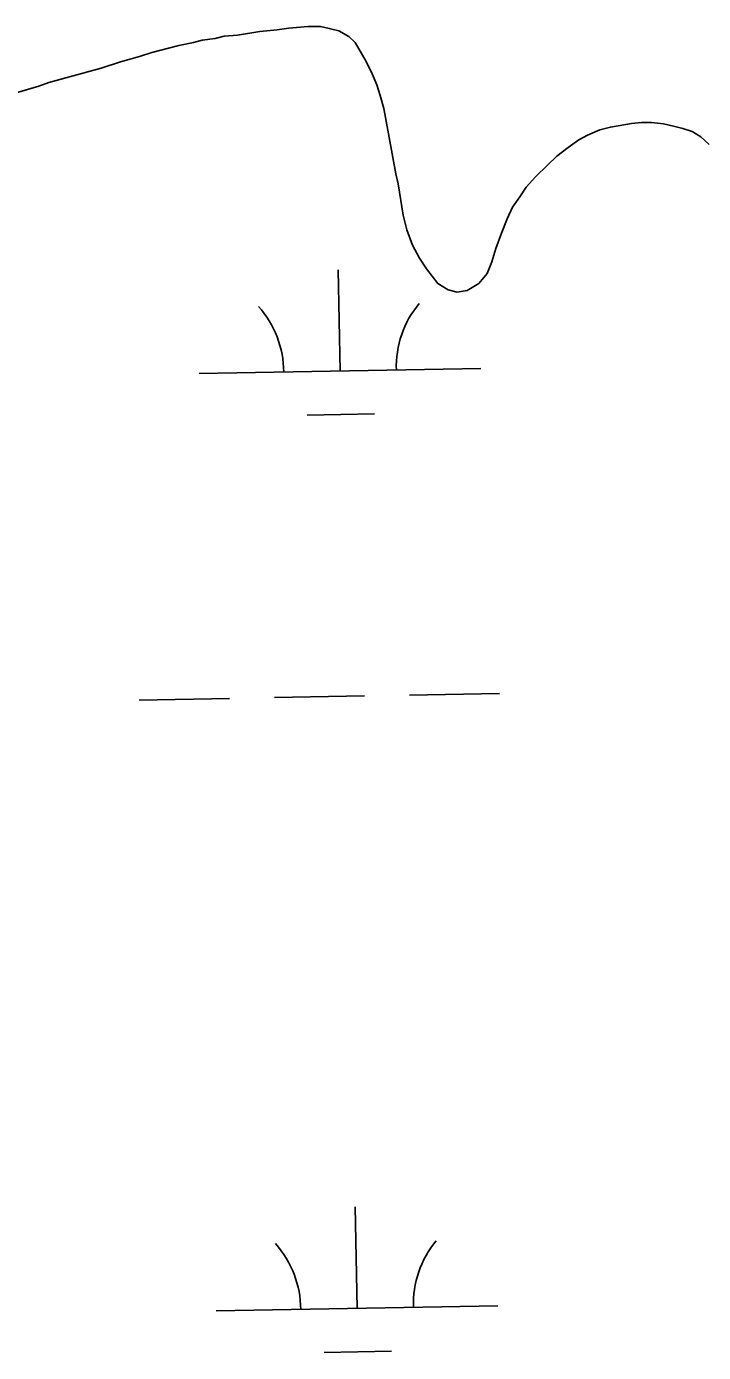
# Model space of a CAD drawing. Extents: x 3957609 to 3995875, y 234277 to 260273.
# Drawn here: x 3983763.3 to 3984003.7, y 256906.5 to 257377.1 of the extents above; entities that cross this region are included whole.
import ezdxf

# ---------------------------------------------------------------- set-up
doc = ezdxf.new("R2010")
doc.units = 0
doc.layers.add('V-TOPO-SHOR', color=7, linetype='Continuous')
doc.layers.add('V-WETL-SWMP', color=7, linetype='Continuous')

msp = doc.modelspace()

# ---------------------------------------------------------------- linework, layer by layer
at = {"layer": 'V-TOPO-SHOR'}
for points in [[(3984005.742, 257335.235), (3984002.83, 257337.959), (3983999.707, 257339.849), (3983996.373, 257340.906), (3983993.036, 257341.752), (3983989.491, 257342.602), (3983985.318, 257343.034), (3983981.77, 257343.046), (3983978.221, 257342.643), (3983970.703, 257341.418), (3983966.943, 257340.388), (3983962.552, 257338.526), (3983959.416, 257336.868), (3983955.65, 257334.168), (3983951.673, 257331.051), (3983948.322, 257327.934), (3983944.132, 257323.777), (3983940.78, 257320.031), (3983938.472, 257316.701), (3983935.953, 257312.953), (3983934.058, 257308.785), (3983931.955, 257303.784), (3983930.056, 257298.365), (3983928.578, 257293.571), (3983926.892, 257289.403), (3983923.957, 257285.864), (3983919.773, 257283.376), (3983916.224, 257282.763), (3983913.097, 257283.609), (3983909.347, 257285.919), (3983905.403, 257291.15), (3983902.91, 257294.916), (3983900.424, 257299.518), (3983898.357, 257304.952), (3983897.125, 257310.174), (3983895.285, 257321.241), (3983894.464, 257324.793), (3983890.782, 257344.842), (3983890.167, 257347.976), (3983888.933, 257352.572), (3983887.693, 257356.334), (3983886.039, 257360.305), (3983883.966, 257364.696), (3983880.026, 257371.389), (3983877.738, 257373.484), (3983874.197, 257375.583), (3983870.861, 257376.431), (3983867.734, 257377.068), (3983863.351, 257377.084), (3983856.461, 257376.482), (3983852.286, 257375.872), (3983846.23, 257375.27), (3983838.296, 257374.047), (3983833.493, 257373.646), (3983830.36, 257372.822)], [(3983830.36, 257372.822), (3983825.766, 257372.214), (3983822.633, 257371.391), (3983817.41, 257370.367), (3983807.801, 257367.897), (3983803.412, 257366.453), (3983796.727, 257364.597), (3983789.832, 257362.328), (3983771.238, 257357.18), (3983767.687, 257355.939), (3983738.853, 257347.488)]]:
    msp.add_lwpolyline(points, dxfattribs=at)
at = {"layer": 'V-WETL-SWMP'}
for p, q in [((3983852.285, 257375.872), (3983856.461, 257376.483)), ((3983856.461, 257376.483), (3983863.351, 257377.084)), ((3983863.351, 257377.084), (3983867.734, 257377.068)), ((3983867.734, 257377.068), (3983870.862, 257376.43)), ((3983870.862, 257376.43), (3983874.198, 257375.583)), ((3983822.632, 257371.39), (3983825.766, 257372.213)), ((3983825.766, 257372.213), (3983830.36, 257372.823)), ((3983830.36, 257372.823), (3983833.493, 257373.646)), ((3983833.493, 257373.646), (3983838.295, 257374.046)), ((3983838.295, 257374.046), (3983846.23, 257375.269)), ((3983846.23, 257375.269), (3983852.285, 257375.872)), ((3983874.198, 257375.583), (3983877.738, 257373.483)), ((3983877.738, 257373.483), (3983880.026, 257371.388)), ((3983803.413, 257366.452), (3983807.802, 257367.897)), ((3983807.802, 257367.897), (3983817.411, 257370.366)), ((3983817.411, 257370.366), (3983822.632, 257371.39)), ((3983880.026, 257371.388), (3983883.967, 257364.695)), ((3983771.239, 257357.179), (3983789.832, 257362.328)), ((3983789.832, 257362.328), (3983796.728, 257364.598)), ((3983796.728, 257364.598), (3983803.413, 257366.452)), ((3983883.967, 257364.695), (3983886.038, 257360.304)), ((3983886.038, 257360.304), (3983887.693, 257356.333)), ((3983738.854, 257347.489), (3983767.686, 257355.939)), ((3983767.686, 257355.939), (3983771.239, 257357.179)), ((3983887.693, 257356.333), (3983888.932, 257352.571)), ((3983888.932, 257352.571), (3983890.167, 257347.975)), ((3983890.167, 257347.975), (3983890.781, 257344.842)), ((3983890.781, 257344.842), (3983894.464, 257324.793)), ((3983959.416, 257336.868), (3983962.553, 257338.526)), ((3983962.553, 257338.526), (3983966.942, 257340.388)), ((3983966.942, 257340.388), (3983970.703, 257341.418)), ((3983970.703, 257341.418), (3983978.221, 257342.642)), ((3983978.221, 257342.642), (3983981.77, 257343.047)), ((3983981.77, 257343.047), (3983985.318, 257343.034)), ((3983985.318, 257343.034), (3983989.491, 257342.601)), ((3983989.491, 257342.601), (3983993.036, 257341.753)), ((3983993.036, 257341.753), (3983996.372, 257340.906)), ((3983996.372, 257340.906), (3983999.707, 257339.85)), ((3983999.707, 257339.85), (3984002.831, 257337.96)), ((3983951.673, 257331.052), (3983955.65, 257334.168)), ((3983955.65, 257334.168), (3983959.416, 257336.868)), ((3984002.831, 257337.96), (3984005.743, 257335.236)), ((3983948.322, 257327.934), (3983951.673, 257331.052)), ((3983894.464, 257324.793), (3983895.286, 257321.242)), ((3983944.132, 257323.776), (3983948.322, 257327.934)), ((3983895.286, 257321.242), (3983897.124, 257310.174)), ((3983938.471, 257316.7), (3983940.779, 257320.031)), ((3983940.779, 257320.031), (3983944.132, 257323.776)), ((3983935.953, 257312.953), (3983938.471, 257316.7)), ((3983934.059, 257308.786), (3983935.953, 257312.953)), ((3983897.124, 257310.174), (3983898.357, 257304.952)), ((3983931.954, 257303.785), (3983934.059, 257308.786)), ((3983898.357, 257304.952), (3983900.424, 257299.518)), ((3983930.056, 257298.365), (3983931.954, 257303.785)), ((3983900.424, 257299.518), (3983902.911, 257294.917)), ((3983928.577, 257293.57), (3983930.056, 257298.365)), ((3983902.911, 257294.917), (3983905.402, 257291.151)), ((3983926.892, 257289.403), (3983928.577, 257293.57)), ((3983874.671, 257254.802), (3983874.017, 257290.796)), ((3983905.402, 257291.151), (3983909.348, 257285.919)), ((3983923.957, 257285.865), (3983926.892, 257289.403)), ((3983909.348, 257285.919), (3983913.096, 257283.61)), ((3983913.096, 257283.61), (3983916.224, 257282.763)), ((3983916.224, 257282.763), (3983919.774, 257283.376)), ((3983919.774, 257283.376), (3983923.957, 257285.865)), ((3983824.68, 257253.893), (3983924.663, 257255.711)), ((3983862.954, 257239.155), (3983886.95, 257239.591)), ((3983803.374, 257138.054), (3983835.369, 257138.636)), ((3983851.366, 257138.927), (3983883.361, 257139.509)), ((3983899.358, 257139.799), (3983931.353, 257140.381)), ((3983880.719, 256922.182), (3983880.065, 256958.176)), ((3983830.728, 256921.273), (3983930.711, 256923.091)), ((3983869.002, 256906.535), (3983892.998, 256906.971))]:
    msp.add_line(p, q, dxfattribs=at)
for centre, start, end in [((3983819.429, 257254.272), 0.26988, 41.81354), ((3983929.897, 257256.281), 140.26988, 181.81353), ((3983825.477, 256921.652), 0.26988, 41.81354), ((3983935.945, 256923.661), 140.26988, 181.81353)]:
    msp.add_arc(centre, 35.246, start, end, dxfattribs=at)

doc.saveas('drawing.dxf')
